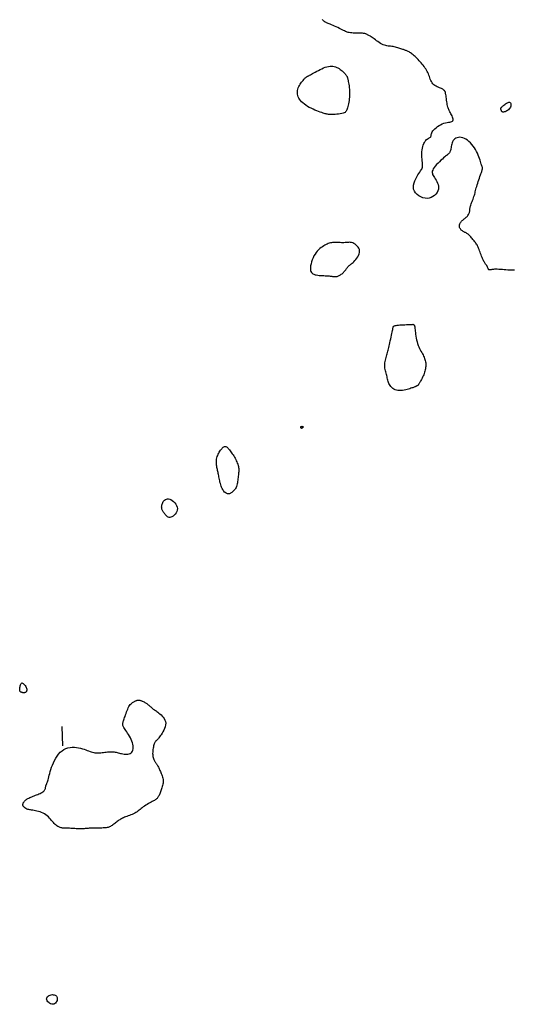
# Model space of a CAD drawing. Header units: millimetres. Extents: x 32690613 to 32693367, y 5343692 to 5344708.
# Tile 932 of 1009: x 32693037 to 32693063, y 5344548 to 5344599. Entities that reach past the tile are written whole.
import ezdxf

# ---------------------------------------------------------------- set-up
doc = ezdxf.new("R2010")
doc.units = ezdxf.units.MM
doc.header["$LTSCALE"] = 20
for name, color, linetype in [('02-DGM_HL_490.50', 52, 'Continuous'), ('02-DGM_HL_491.00', 62, 'Continuous'), ('02-DGM_HL_491.50', 72, 'Continuous')]:
    doc.layers.add(name, color=color, linetype=linetype)

msp = doc.modelspace()

# ---------------------------------------------------------------- linework, layer by layer
at = {"layer": '02-DGM_HL_490.50', "elevation": 490.5, "flags": 128}
msp.add_lwpolyline([(32693062.333, 5344594.223), (32693062.329, 5344594.234), (32693062.326, 5344594.243), (32693062.323, 5344594.251), (32693062.32, 5344594.258), (32693062.317, 5344594.264), (32693062.314, 5344594.27), (32693062.312, 5344594.275), (32693062.31, 5344594.281), (32693062.308, 5344594.287), (32693062.306, 5344594.294), (32693062.304, 5344594.3), (32693062.304, 5344594.308), (32693062.303, 5344594.316), (32693062.304, 5344594.324), (32693062.305, 5344594.332), (32693062.308, 5344594.341), (32693062.311, 5344594.351), (32693062.317, 5344594.361), (32693062.325, 5344594.372), (32693062.336, 5344594.386), (32693062.351, 5344594.402), (32693062.37, 5344594.421), (32693062.395, 5344594.443), (32693062.426, 5344594.469), (32693062.463, 5344594.5), (32693062.505, 5344594.533), (32693062.55, 5344594.566), (32693062.597, 5344594.597), (32693062.643, 5344594.623), (32693062.688, 5344594.642), (32693062.728, 5344594.652), (32693062.763, 5344594.651), (32693062.791, 5344594.637), (32693062.811, 5344594.611), (32693062.825, 5344594.576), (32693062.83, 5344594.535), (32693062.828, 5344594.488), (32693062.818, 5344594.44), (32693062.8, 5344594.391), (32693062.775, 5344594.344), (32693062.742, 5344594.301), (32693062.702, 5344594.263), (32693062.659, 5344594.23), (32693062.613, 5344594.202), (32693062.567, 5344594.178), (32693062.522, 5344594.161), (32693062.48, 5344594.149), (32693062.444, 5344594.142), (32693062.414, 5344594.142), (32693062.391, 5344594.147), (32693062.373, 5344594.155), (32693062.359, 5344594.167), (32693062.349, 5344594.18), (32693062.342, 5344594.195), (32693062.337, 5344594.209)], close=True, dxfattribs=at)
at = {"layer": '02-DGM_HL_491.00', "elevation": 491, "flags": 128}
msp.add_lwpolyline([(32693063.009, 5344585.966), (32693062.927, 5344585.966), (32693062.842, 5344585.966), (32693062.754, 5344585.968), (32693062.663, 5344585.972), (32693062.57, 5344585.978), (32693062.477, 5344585.985), (32693062.384, 5344585.992), (32693062.293, 5344585.999), (32693062.207, 5344586.006), (32693062.125, 5344586.011), (32693062.05, 5344586.013), (32693061.983, 5344586.012), (32693061.925, 5344586.008), (32693061.876, 5344586.002), (32693061.834, 5344585.994), (32693061.799, 5344585.986), (32693061.77, 5344585.979), (32693061.745, 5344585.975), (32693061.724, 5344585.974), (32693061.706, 5344585.978), (32693061.689, 5344585.989), (32693061.674, 5344586.004), (32693061.661, 5344586.023), (32693061.649, 5344586.046), (32693061.638, 5344586.069), (32693061.628, 5344586.094), (32693061.618, 5344586.117), (32693061.609, 5344586.139), (32693061.601, 5344586.158), (32693061.592, 5344586.175), (32693061.584, 5344586.191), (32693061.574, 5344586.207), (32693061.563, 5344586.223), (32693061.551, 5344586.24), (32693061.537, 5344586.26), (32693061.521, 5344586.283), (32693061.503, 5344586.309), (32693061.482, 5344586.34), (32693061.459, 5344586.375), (32693061.435, 5344586.415), (32693061.41, 5344586.459), (32693061.384, 5344586.508), (32693061.358, 5344586.562), (32693061.332, 5344586.621), (32693061.307, 5344586.685), (32693061.281, 5344586.752), (32693061.256, 5344586.823), (32693061.231, 5344586.894), (32693061.206, 5344586.965), (32693061.181, 5344587.034), (32693061.155, 5344587.1), (32693061.13, 5344587.161), (32693061.103, 5344587.217), (32693061.076, 5344587.267), (32693061.049, 5344587.314), (32693061.02, 5344587.357), (32693060.991, 5344587.398), (32693060.961, 5344587.438), (32693060.929, 5344587.477), (32693060.897, 5344587.517), (32693060.864, 5344587.558), (32693060.829, 5344587.6), (32693060.794, 5344587.641), (32693060.759, 5344587.682), (32693060.723, 5344587.721), (32693060.688, 5344587.758), (32693060.652, 5344587.792), (32693060.617, 5344587.822), (32693060.583, 5344587.847), (32693060.549, 5344587.869), (32693060.516, 5344587.888), (32693060.484, 5344587.905), (32693060.451, 5344587.921), (32693060.419, 5344587.937), (32693060.387, 5344587.954), (32693060.355, 5344587.972), (32693060.323, 5344587.993), (32693060.292, 5344588.017), (32693060.262, 5344588.042), (32693060.235, 5344588.07), (32693060.211, 5344588.1), (32693060.191, 5344588.132), (32693060.175, 5344588.166), (32693060.166, 5344588.201), (32693060.162, 5344588.238), (32693060.165, 5344588.276), (32693060.173, 5344588.315), (32693060.186, 5344588.353), (32693060.203, 5344588.391), (32693060.225, 5344588.428), (32693060.25, 5344588.464), (32693060.279, 5344588.498), (32693060.31, 5344588.529), (32693060.344, 5344588.558), (32693060.378, 5344588.587), (32693060.414, 5344588.614), (32693060.449, 5344588.642), (32693060.483, 5344588.67), (32693060.517, 5344588.699), (32693060.548, 5344588.731), (32693060.577, 5344588.764), (32693060.602, 5344588.8), (32693060.626, 5344588.836), (32693060.646, 5344588.873), (32693060.663, 5344588.91), (32693060.677, 5344588.947), (32693060.689, 5344588.982), (32693060.697, 5344589.014), (32693060.702, 5344589.045), (32693060.705, 5344589.074), (32693060.707, 5344589.102), (32693060.709, 5344589.131), (32693060.711, 5344589.162), (32693060.716, 5344589.197), (32693060.724, 5344589.236), (32693060.735, 5344589.28), (32693060.751, 5344589.331), (32693060.771, 5344589.387), (32693060.794, 5344589.447), (32693060.819, 5344589.511), (32693060.845, 5344589.576), (32693060.87, 5344589.643), (32693060.895, 5344589.709), (32693060.917, 5344589.774), (32693060.937, 5344589.836), (32693060.954, 5344589.896), (32693060.97, 5344589.957), (32693060.985, 5344590.018), (32693061, 5344590.081), (32693061.017, 5344590.147), (32693061.035, 5344590.217), (32693061.057, 5344590.293), (32693061.081, 5344590.375), (32693061.109, 5344590.462), (32693061.138, 5344590.551), (32693061.168, 5344590.64), (32693061.198, 5344590.727), (32693061.227, 5344590.81), (32693061.254, 5344590.887), (32693061.278, 5344590.955), (32693061.299, 5344591.014), (32693061.316, 5344591.063), (32693061.33, 5344591.104), (32693061.341, 5344591.138), (32693061.348, 5344591.168), (32693061.353, 5344591.193), (32693061.356, 5344591.215), (32693061.356, 5344591.236), (32693061.354, 5344591.257), (32693061.35, 5344591.279), (32693061.344, 5344591.304), (32693061.336, 5344591.333), (32693061.325, 5344591.366), (32693061.312, 5344591.407), (32693061.296, 5344591.454), (32693061.277, 5344591.511), (32693061.256, 5344591.578), (32693061.232, 5344591.653), (32693061.205, 5344591.736), (32693061.173, 5344591.824), (32693061.137, 5344591.917), (32693061.095, 5344592.012), (32693061.049, 5344592.108), (32693060.996, 5344592.203), (32693060.937, 5344592.296), (32693060.873, 5344592.386), (32693060.804, 5344592.472), (32693060.731, 5344592.551), (32693060.655, 5344592.623), (32693060.577, 5344592.686), (32693060.497, 5344592.739), (32693060.418, 5344592.781), (32693060.338, 5344592.811), (32693060.261, 5344592.829), (32693060.186, 5344592.835), (32693060.114, 5344592.831), (32693060.047, 5344592.816), (32693059.986, 5344592.792), (32693059.931, 5344592.758), (32693059.884, 5344592.716), (32693059.845, 5344592.666), (32693059.814, 5344592.609), (32693059.789, 5344592.549), (32693059.77, 5344592.486), (32693059.754, 5344592.422), (32693059.742, 5344592.36), (32693059.731, 5344592.301), (32693059.721, 5344592.247), (32693059.711, 5344592.2), (32693059.7, 5344592.158), (32693059.688, 5344592.122), (32693059.676, 5344592.091), (32693059.662, 5344592.064), (32693059.648, 5344592.04), (32693059.633, 5344592.019), (32693059.616, 5344592), (32693059.598, 5344591.982), (32693059.578, 5344591.963), (32693059.554, 5344591.943), (32693059.526, 5344591.92), (32693059.492, 5344591.893), (32693059.452, 5344591.86), (32693059.404, 5344591.82), (32693059.348, 5344591.771), (32693059.282, 5344591.713), (32693059.209, 5344591.647), (32693059.133, 5344591.575), (32693059.057, 5344591.499), (32693058.984, 5344591.422), (32693058.916, 5344591.345), (32693058.858, 5344591.27), (32693058.811, 5344591.2), (32693058.78, 5344591.136), (32693058.762, 5344591.077), (32693058.757, 5344591.022), (32693058.763, 5344590.969), (32693058.779, 5344590.917), (32693058.803, 5344590.864), (32693058.834, 5344590.809), (32693058.871, 5344590.75), (32693058.911, 5344590.686), (32693058.953, 5344590.619), (32693058.993, 5344590.547), (32693059.029, 5344590.471), (32693059.058, 5344590.393), (32693059.077, 5344590.312), (32693059.084, 5344590.23), (32693059.075, 5344590.146), (32693059.049, 5344590.062), (32693059.006, 5344589.98), (32693058.948, 5344589.903), (32693058.877, 5344589.833), (32693058.795, 5344589.773), (32693058.702, 5344589.725), (32693058.602, 5344589.693), (32693058.495, 5344589.679), (32693058.384, 5344589.685), (32693058.273, 5344589.709), (32693058.164, 5344589.751), (32693058.061, 5344589.808), (32693057.97, 5344589.878), (32693057.892, 5344589.96), (32693057.833, 5344590.052), (32693057.796, 5344590.152), (32693057.783, 5344590.258), (32693057.792, 5344590.368), (32693057.819, 5344590.479), (32693057.859, 5344590.589), (32693057.908, 5344590.695), (32693057.962, 5344590.796), (32693058.018, 5344590.888), (32693058.07, 5344590.969), (32693058.115, 5344591.038), (32693058.154, 5344591.096), (32693058.186, 5344591.147), (32693058.211, 5344591.193), (32693058.231, 5344591.238), (32693058.245, 5344591.285), (32693058.253, 5344591.335), (32693058.256, 5344591.393), (32693058.254, 5344591.461), (32693058.249, 5344591.537), (32693058.242, 5344591.62), (32693058.234, 5344591.708), (32693058.227, 5344591.801), (32693058.222, 5344591.896), (32693058.221, 5344591.992), (32693058.225, 5344592.087), (32693058.235, 5344592.18), (32693058.25, 5344592.269), (32693058.271, 5344592.354), (32693058.296, 5344592.434), (32693058.325, 5344592.507), (32693058.357, 5344592.573), (32693058.392, 5344592.63), (32693058.428, 5344592.679), (32693058.465, 5344592.717), (32693058.503, 5344592.747), (32693058.54, 5344592.77), (32693058.575, 5344592.789), (32693058.607, 5344592.804), (32693058.635, 5344592.82), (32693058.659, 5344592.836), (32693058.677, 5344592.855), (32693058.689, 5344592.879), (32693058.697, 5344592.908), (32693058.702, 5344592.941), (32693058.709, 5344592.978), (32693058.718, 5344593.019), (32693058.733, 5344593.065), (32693058.757, 5344593.113), (32693058.79, 5344593.165), (32693058.836, 5344593.22), (32693058.893, 5344593.277), (32693058.959, 5344593.333), (32693059.032, 5344593.388), (32693059.111, 5344593.44), (32693059.193, 5344593.487), (32693059.277, 5344593.527), (32693059.361, 5344593.56), (32693059.443, 5344593.584), (32693059.522, 5344593.601), (32693059.595, 5344593.614), (32693059.662, 5344593.624), (32693059.721, 5344593.635), (32693059.769, 5344593.649), (32693059.807, 5344593.668), (32693059.831, 5344593.695), (32693059.842, 5344593.732), (32693059.84, 5344593.777), (32693059.829, 5344593.828), (32693059.809, 5344593.884), (32693059.784, 5344593.941), (32693059.755, 5344593.999), (32693059.725, 5344594.054), (32693059.697, 5344594.105), (32693059.67, 5344594.15), (32693059.647, 5344594.191), (32693059.626, 5344594.23), (32693059.608, 5344594.268), (32693059.591, 5344594.309), (32693059.576, 5344594.353), (32693059.562, 5344594.402), (32693059.549, 5344594.46), (32693059.536, 5344594.526), (32693059.524, 5344594.6), (32693059.512, 5344594.678), (32693059.501, 5344594.758), (32693059.49, 5344594.837), (32693059.48, 5344594.912), (32693059.47, 5344594.982), (32693059.461, 5344595.042), (32693059.452, 5344595.092), (32693059.443, 5344595.131), (32693059.435, 5344595.162), (32693059.426, 5344595.186), (32693059.418, 5344595.205), (32693059.409, 5344595.219), (32693059.401, 5344595.231), (32693059.392, 5344595.242), (32693059.383, 5344595.254), (32693059.373, 5344595.266), (32693059.36, 5344595.278), (32693059.344, 5344595.292), (32693059.324, 5344595.306), (32693059.299, 5344595.322), (32693059.267, 5344595.339), (32693059.228, 5344595.357), (32693059.182, 5344595.376), (32693059.129, 5344595.398), (32693059.071, 5344595.422), (32693059.012, 5344595.449), (32693058.952, 5344595.48), (32693058.894, 5344595.516), (32693058.839, 5344595.557), (32693058.791, 5344595.603), (32693058.749, 5344595.655), (32693058.714, 5344595.713), (32693058.683, 5344595.775), (32693058.657, 5344595.84), (32693058.632, 5344595.908), (32693058.608, 5344595.977), (32693058.584, 5344596.046), (32693058.558, 5344596.114), (32693058.528, 5344596.181), (32693058.496, 5344596.246), (32693058.461, 5344596.311), (32693058.422, 5344596.374), (32693058.381, 5344596.436), (32693058.338, 5344596.497), (32693058.292, 5344596.558), (32693058.243, 5344596.619), (32693058.193, 5344596.679), (32693058.141, 5344596.739), (32693058.088, 5344596.798), (32693058.034, 5344596.855), (32693057.98, 5344596.91), (32693057.927, 5344596.963), (32693057.874, 5344597.012), (32693057.823, 5344597.057), (32693057.774, 5344597.099), (32693057.727, 5344597.136), (32693057.682, 5344597.17), (32693057.639, 5344597.2), (32693057.597, 5344597.227), (32693057.558, 5344597.251), (32693057.52, 5344597.272), (32693057.483, 5344597.29), (32693057.449, 5344597.306), (32693057.415, 5344597.32), (32693057.381, 5344597.333), (32693057.347, 5344597.345), (32693057.312, 5344597.356), (32693057.274, 5344597.368), (32693057.233, 5344597.381), (32693057.189, 5344597.396), (32693057.141, 5344597.412), (32693057.089, 5344597.429), (32693057.034, 5344597.447), (32693056.976, 5344597.466), (32693056.916, 5344597.483), (32693056.855, 5344597.5), (32693056.792, 5344597.514), (32693056.729, 5344597.526), (32693056.667, 5344597.535), (32693056.604, 5344597.542), (32693056.54, 5344597.549), (32693056.477, 5344597.557), (32693056.413, 5344597.567), (32693056.348, 5344597.58), (32693056.283, 5344597.599), (32693056.216, 5344597.624), (32693056.148, 5344597.656), (32693056.08, 5344597.694), (32693056.012, 5344597.737), (32693055.946, 5344597.783), (32693055.88, 5344597.831), (32693055.817, 5344597.877), (32693055.757, 5344597.922), (32693055.701, 5344597.964), (32693055.649, 5344598.001), (32693055.602, 5344598.033), (32693055.558, 5344598.06), (32693055.517, 5344598.085), (32693055.48, 5344598.106), (32693055.446, 5344598.124), (32693055.414, 5344598.14), (32693055.385, 5344598.154), (32693055.357, 5344598.167), (32693055.33, 5344598.179), (32693055.302, 5344598.189), (32693055.272, 5344598.198), (32693055.238, 5344598.206), (32693055.199, 5344598.212), (32693055.154, 5344598.217), (32693055.1, 5344598.22), (32693055.038, 5344598.222), (32693054.969, 5344598.223), (32693054.894, 5344598.223), (32693054.817, 5344598.223), (32693054.739, 5344598.225), (32693054.663, 5344598.227), (32693054.59, 5344598.231), (32693054.524, 5344598.238), (32693054.464, 5344598.247), (32693054.411, 5344598.259), (32693054.362, 5344598.274), (32693054.315, 5344598.293), (32693054.267, 5344598.314), (32693054.216, 5344598.339), (32693054.161, 5344598.367), (32693054.099, 5344598.398), (32693054.029, 5344598.432), (32693053.952, 5344598.468), (32693053.871, 5344598.506), (32693053.788, 5344598.544), (32693053.705, 5344598.582), (32693053.625, 5344598.618), (32693053.55, 5344598.651), (32693053.482, 5344598.68), (32693053.423, 5344598.705), (32693053.372, 5344598.726), (32693053.33, 5344598.744), (32693053.293, 5344598.759), (32693053.262, 5344598.772), (32693053.236, 5344598.784), (32693053.214, 5344598.795), (32693053.193, 5344598.807), (32693053.175, 5344598.819), (32693053.157, 5344598.833), (32693053.14, 5344598.849), (32693053.122, 5344598.869), (32693053.104, 5344598.893), (32693053.083, 5344598.921)], dxfattribs=at)
for points in [[(32693051.851, 5344594.868), (32693051.819, 5344594.934), (32693051.797, 5344595), (32693051.784, 5344595.067), (32693051.779, 5344595.133), (32693051.781, 5344595.199), (32693051.791, 5344595.264), (32693051.807, 5344595.329), (32693051.829, 5344595.393), (32693051.857, 5344595.456), (32693051.889, 5344595.517), (32693051.924, 5344595.577), (32693051.961, 5344595.633), (32693051.999, 5344595.686), (32693052.037, 5344595.735), (32693052.074, 5344595.779), (32693052.108, 5344595.818), (32693052.138, 5344595.852), (32693052.165, 5344595.88), (32693052.19, 5344595.904), (32693052.212, 5344595.925), (32693052.233, 5344595.942), (32693052.253, 5344595.956), (32693052.272, 5344595.969), (32693052.29, 5344595.98), (32693052.31, 5344595.991), (32693052.331, 5344596.003), (32693052.354, 5344596.015), (32693052.382, 5344596.03), (32693052.415, 5344596.048), (32693052.455, 5344596.069), (32693052.502, 5344596.095), (32693052.559, 5344596.127), (32693052.625, 5344596.164), (32693052.699, 5344596.206), (32693052.78, 5344596.251), (32693052.866, 5344596.297), (32693052.955, 5344596.343), (32693053.046, 5344596.385), (32693053.137, 5344596.424), (32693053.225, 5344596.456), (32693053.31, 5344596.481), (32693053.391, 5344596.498), (32693053.469, 5344596.508), (32693053.544, 5344596.51), (32693053.616, 5344596.506), (32693053.685, 5344596.495), (32693053.752, 5344596.477), (32693053.817, 5344596.453), (32693053.879, 5344596.423), (32693053.939, 5344596.389), (32693053.996, 5344596.35), (32693054.05, 5344596.31), (32693054.1, 5344596.269), (32693054.145, 5344596.228), (32693054.185, 5344596.188), (32693054.22, 5344596.152), (32693054.249, 5344596.119), (32693054.273, 5344596.091), (32693054.293, 5344596.065), (32693054.309, 5344596.043), (32693054.322, 5344596.023), (32693054.332, 5344596.004), (32693054.341, 5344595.987), (32693054.349, 5344595.972), (32693054.356, 5344595.956), (32693054.363, 5344595.939), (32693054.371, 5344595.92), (32693054.379, 5344595.896), (32693054.387, 5344595.867), (32693054.396, 5344595.83), (32693054.405, 5344595.784), (32693054.416, 5344595.728), (32693054.427, 5344595.66), (32693054.439, 5344595.582), (32693054.451, 5344595.496), (32693054.461, 5344595.403), (32693054.47, 5344595.306), (32693054.476, 5344595.206), (32693054.479, 5344595.106), (32693054.478, 5344595.008), (32693054.473, 5344594.912), (32693054.463, 5344594.82), (32693054.451, 5344594.732), (32693054.437, 5344594.649), (32693054.421, 5344594.57), (32693054.404, 5344594.497), (32693054.387, 5344594.429), (32693054.371, 5344594.368), (32693054.357, 5344594.313), (32693054.342, 5344594.263), (32693054.325, 5344594.22), (32693054.305, 5344594.182), (32693054.278, 5344594.149), (32693054.244, 5344594.121), (32693054.2, 5344594.097), (32693054.144, 5344594.077), (32693054.076, 5344594.06), (32693053.998, 5344594.046), (32693053.913, 5344594.036), (32693053.824, 5344594.028), (32693053.735, 5344594.022), (32693053.649, 5344594.018), (32693053.568, 5344594.017), (32693053.497, 5344594.016), (32693053.437, 5344594.018), (32693053.387, 5344594.02), (32693053.343, 5344594.025), (32693053.302, 5344594.032), (32693053.261, 5344594.041), (32693053.218, 5344594.054), (32693053.169, 5344594.07), (32693053.111, 5344594.09), (32693053.042, 5344594.113), (32693052.963, 5344594.141), (32693052.876, 5344594.172), (32693052.784, 5344594.207), (32693052.688, 5344594.246), (32693052.59, 5344594.289), (32693052.493, 5344594.335), (32693052.397, 5344594.384), (32693052.307, 5344594.437), (32693052.221, 5344594.492), (32693052.141, 5344594.551), (32693052.067, 5344594.611), (32693052.001, 5344594.673), (32693051.942, 5344594.737), (32693051.892, 5344594.802)], [(32693054.709, 5344586.404), (32693054.758, 5344586.457), (32693054.808, 5344586.518), (32693054.857, 5344586.585), (32693054.903, 5344586.656), (32693054.942, 5344586.731), (32693054.972, 5344586.807), (32693054.991, 5344586.883), (32693054.996, 5344586.957), (32693054.986, 5344587.028), (32693054.961, 5344587.095), (32693054.924, 5344587.157), (32693054.878, 5344587.214), (32693054.825, 5344587.265), (32693054.767, 5344587.308), (32693054.707, 5344587.344), (32693054.647, 5344587.371), (32693054.588, 5344587.39), (32693054.532, 5344587.4), (32693054.477, 5344587.405), (32693054.421, 5344587.404), (32693054.366, 5344587.401), (32693054.309, 5344587.396), (32693054.251, 5344587.391), (32693054.19, 5344587.387), (32693054.126, 5344587.386), (32693054.06, 5344587.387), (32693053.992, 5344587.39), (32693053.923, 5344587.393), (32693053.855, 5344587.396), (32693053.787, 5344587.398), (32693053.721, 5344587.399), (32693053.658, 5344587.397), (32693053.598, 5344587.392), (32693053.541, 5344587.384), (32693053.485, 5344587.373), (32693053.43, 5344587.357), (32693053.375, 5344587.338), (32693053.32, 5344587.315), (32693053.263, 5344587.288), (32693053.203, 5344587.256), (32693053.14, 5344587.22), (32693053.075, 5344587.179), (32693053.009, 5344587.133), (32693052.942, 5344587.08), (32693052.876, 5344587.02), (32693052.812, 5344586.952), (32693052.75, 5344586.877), (32693052.692, 5344586.792), (32693052.639, 5344586.699), (32693052.591, 5344586.599), (32693052.549, 5344586.496), (32693052.514, 5344586.391), (32693052.486, 5344586.288), (32693052.466, 5344586.189), (32693052.455, 5344586.098), (32693052.453, 5344586.017), (32693052.461, 5344585.947), (32693052.478, 5344585.89), (32693052.505, 5344585.842), (32693052.54, 5344585.804), (32693052.583, 5344585.774), (32693052.634, 5344585.75), (32693052.693, 5344585.732), (32693052.759, 5344585.717), (32693052.83, 5344585.707), (32693052.907, 5344585.698), (32693052.986, 5344585.692), (32693053.067, 5344585.687), (32693053.147, 5344585.683), (32693053.224, 5344585.68), (32693053.297, 5344585.676), (32693053.363, 5344585.673), (32693053.422, 5344585.668), (32693053.474, 5344585.662), (32693053.52, 5344585.657), (32693053.561, 5344585.651), (32693053.598, 5344585.646), (32693053.633, 5344585.641), (32693053.666, 5344585.637), (32693053.699, 5344585.635), (32693053.732, 5344585.634), (32693053.766, 5344585.636), (32693053.801, 5344585.639), (32693053.835, 5344585.645), (32693053.871, 5344585.654), (32693053.907, 5344585.666), (32693053.943, 5344585.682), (32693053.979, 5344585.701), (32693054.016, 5344585.724), (32693054.053, 5344585.751), (32693054.089, 5344585.78), (32693054.125, 5344585.812), (32693054.159, 5344585.845), (32693054.192, 5344585.879), (32693054.223, 5344585.914), (32693054.252, 5344585.949), (32693054.279, 5344585.983), (32693054.303, 5344586.016), (32693054.326, 5344586.049), (32693054.348, 5344586.08), (32693054.37, 5344586.109), (32693054.391, 5344586.136), (32693054.414, 5344586.161), (32693054.437, 5344586.185), (32693054.462, 5344586.205), (32693054.489, 5344586.225), (32693054.518, 5344586.245), (32693054.55, 5344586.267), (32693054.585, 5344586.292), (32693054.623, 5344586.323), (32693054.664, 5344586.359)], [(32693057.996, 5344582.165), (32693058.027, 5344582.077), (32693058.061, 5344581.995), (32693058.097, 5344581.918), (32693058.135, 5344581.845), (32693058.173, 5344581.776), (32693058.211, 5344581.71), (32693058.247, 5344581.647), (32693058.281, 5344581.585), (32693058.311, 5344581.524), (32693058.338, 5344581.464), (32693058.361, 5344581.405), (32693058.38, 5344581.346), (32693058.397, 5344581.287), (32693058.409, 5344581.229), (32693058.418, 5344581.17), (32693058.423, 5344581.111), (32693058.425, 5344581.052), (32693058.423, 5344580.992), (32693058.417, 5344580.932), (32693058.408, 5344580.871), (32693058.396, 5344580.81), (32693058.38, 5344580.748), (32693058.361, 5344580.686), (32693058.339, 5344580.623), (32693058.315, 5344580.559), (32693058.288, 5344580.496), (32693058.259, 5344580.433), (32693058.23, 5344580.373), (32693058.201, 5344580.316), (32693058.173, 5344580.263), (32693058.146, 5344580.214), (32693058.123, 5344580.171), (32693058.102, 5344580.135), (32693058.084, 5344580.105), (32693058.068, 5344580.079), (32693058.055, 5344580.059), (32693058.043, 5344580.042), (32693058.032, 5344580.028), (32693058.021, 5344580.017), (32693058.01, 5344580.008), (32693058, 5344579.999), (32693057.988, 5344579.991), (32693057.976, 5344579.984), (32693057.962, 5344579.977), (32693057.948, 5344579.97), (32693057.932, 5344579.963), (32693057.914, 5344579.955), (32693057.895, 5344579.946), (32693057.873, 5344579.937), (32693057.849, 5344579.926), (32693057.821, 5344579.915), (32693057.789, 5344579.902), (32693057.752, 5344579.887), (32693057.708, 5344579.872), (32693057.658, 5344579.855), (32693057.6, 5344579.836), (32693057.535, 5344579.815), (32693057.462, 5344579.795), (32693057.385, 5344579.776), (32693057.304, 5344579.759), (32693057.221, 5344579.746), (32693057.138, 5344579.738), (32693057.057, 5344579.737), (32693056.979, 5344579.744), (32693056.906, 5344579.76), (32693056.837, 5344579.784), (32693056.774, 5344579.816), (32693056.716, 5344579.854), (32693056.664, 5344579.897), (32693056.617, 5344579.945), (32693056.577, 5344579.996), (32693056.542, 5344580.049), (32693056.514, 5344580.103), (32693056.491, 5344580.159), (32693056.472, 5344580.215), (32693056.456, 5344580.272), (32693056.443, 5344580.331), (32693056.43, 5344580.39), (32693056.417, 5344580.451), (32693056.403, 5344580.512), (32693056.388, 5344580.575), (32693056.371, 5344580.638), (32693056.353, 5344580.703), (32693056.337, 5344580.768), (32693056.322, 5344580.834), (32693056.31, 5344580.901), (32693056.302, 5344580.969), (32693056.299, 5344581.037), (32693056.302, 5344581.107), (32693056.309, 5344581.177), (32693056.321, 5344581.247), (32693056.336, 5344581.316), (32693056.353, 5344581.385), (32693056.372, 5344581.453), (32693056.391, 5344581.519), (32693056.41, 5344581.583), (32693056.428, 5344581.646), (32693056.445, 5344581.707), (32693056.462, 5344581.769), (32693056.478, 5344581.832), (32693056.495, 5344581.898), (32693056.512, 5344581.968), (32693056.529, 5344582.044), (32693056.548, 5344582.126), (32693056.568, 5344582.215), (32693056.589, 5344582.31), (32693056.609, 5344582.407), (32693056.63, 5344582.504), (32693056.65, 5344582.598), (32693056.668, 5344582.687), (32693056.685, 5344582.767), (32693056.699, 5344582.837), (32693056.711, 5344582.893), (32693056.72, 5344582.938), (32693056.726, 5344582.972), (32693056.732, 5344582.998), (32693056.736, 5344583.017), (32693056.74, 5344583.031), (32693056.743, 5344583.042), (32693056.746, 5344583.051), (32693056.751, 5344583.06), (32693056.758, 5344583.069), (32693056.768, 5344583.077), (32693056.785, 5344583.086), (32693056.808, 5344583.094), (32693056.84, 5344583.102), (32693056.883, 5344583.11), (32693056.938, 5344583.117), (32693057.005, 5344583.124), (32693057.083, 5344583.13), (32693057.168, 5344583.135), (32693057.256, 5344583.14), (32693057.345, 5344583.145), (32693057.43, 5344583.149), (32693057.508, 5344583.153), (32693057.577, 5344583.156), (32693057.633, 5344583.159), (32693057.677, 5344583.161), (32693057.711, 5344583.163), (32693057.737, 5344583.164), (32693057.756, 5344583.165), (32693057.769, 5344583.164), (32693057.779, 5344583.162), (32693057.788, 5344583.158), (32693057.795, 5344583.153), (32693057.803, 5344583.147), (32693057.809, 5344583.14), (32693057.816, 5344583.132), (32693057.822, 5344583.123), (32693057.828, 5344583.114), (32693057.833, 5344583.105), (32693057.837, 5344583.096), (32693057.841, 5344583.087), (32693057.845, 5344583.077), (32693057.848, 5344583.063), (32693057.852, 5344583.044), (32693057.856, 5344583.019), (32693057.86, 5344582.985), (32693057.865, 5344582.941), (32693057.872, 5344582.886), (32693057.879, 5344582.817), (32693057.888, 5344582.737), (32693057.899, 5344582.649), (32693057.912, 5344582.554), (32693057.928, 5344582.456), (32693057.947, 5344582.357), (32693057.97, 5344582.259)], [(32693052.044, 5344577.817), (32693052.038, 5344577.811), (32693052.031, 5344577.805), (32693052.025, 5344577.8), (32693052.019, 5344577.795), (32693052.014, 5344577.791), (32693052.008, 5344577.788), (32693052.003, 5344577.786), (32693051.997, 5344577.785), (32693051.992, 5344577.786), (32693051.986, 5344577.788), (32693051.981, 5344577.791), (32693051.976, 5344577.795), (32693051.971, 5344577.8), (32693051.967, 5344577.805), (32693051.963, 5344577.811), (32693051.959, 5344577.816), (32693051.956, 5344577.822), (32693051.954, 5344577.827), (32693051.952, 5344577.833), (32693051.951, 5344577.838), (32693051.95, 5344577.843), (32693051.95, 5344577.849), (32693051.951, 5344577.854), (32693051.953, 5344577.859), (32693051.956, 5344577.865), (32693051.96, 5344577.87), (32693051.965, 5344577.875), (32693051.97, 5344577.88), (32693051.977, 5344577.884), (32693051.985, 5344577.887), (32693051.993, 5344577.889), (32693052.003, 5344577.89), (32693052.013, 5344577.89), (32693052.024, 5344577.888), (32693052.035, 5344577.886), (32693052.046, 5344577.882), (32693052.056, 5344577.878), (32693052.064, 5344577.874), (32693052.071, 5344577.869), (32693052.075, 5344577.863), (32693052.077, 5344577.858), (32693052.076, 5344577.852), (32693052.074, 5344577.847), (32693052.069, 5344577.841), (32693052.064, 5344577.835), (32693052.058, 5344577.829), (32693052.051, 5344577.823)], [(32693047.6, 5344576.199), (32693047.614, 5344576.262), (32693047.633, 5344576.324), (32693047.656, 5344576.385), (32693047.682, 5344576.444), (32693047.711, 5344576.5), (32693047.741, 5344576.554), (32693047.772, 5344576.605), (32693047.803, 5344576.653), (32693047.833, 5344576.696), (32693047.863, 5344576.734), (32693047.891, 5344576.768), (32693047.919, 5344576.797), (32693047.947, 5344576.82), (32693047.975, 5344576.838), (32693048.002, 5344576.849), (32693048.03, 5344576.853), (32693048.058, 5344576.851), (32693048.086, 5344576.842), (32693048.115, 5344576.827), (32693048.144, 5344576.806), (32693048.175, 5344576.779), (32693048.206, 5344576.748), (32693048.238, 5344576.712), (32693048.272, 5344576.671), (32693048.306, 5344576.626), (32693048.342, 5344576.578), (32693048.378, 5344576.526), (32693048.414, 5344576.472), (32693048.451, 5344576.416), (32693048.486, 5344576.357), (32693048.521, 5344576.297), (32693048.555, 5344576.237), (32693048.588, 5344576.175), (32693048.618, 5344576.113), (32693048.646, 5344576.052), (32693048.672, 5344575.99), (32693048.694, 5344575.93), (32693048.713, 5344575.87), (32693048.729, 5344575.812), (32693048.74, 5344575.756), (32693048.747, 5344575.701), (32693048.749, 5344575.648), (32693048.749, 5344575.595), (32693048.746, 5344575.542), (32693048.741, 5344575.488), (32693048.734, 5344575.433), (32693048.726, 5344575.375), (32693048.719, 5344575.314), (32693048.712, 5344575.249), (32693048.704, 5344575.182), (32693048.696, 5344575.113), (32693048.687, 5344575.044), (32693048.677, 5344574.975), (32693048.664, 5344574.909), (32693048.649, 5344574.845), (32693048.631, 5344574.786), (32693048.609, 5344574.732), (32693048.584, 5344574.683), (32693048.557, 5344574.638), (32693048.527, 5344574.599), (32693048.496, 5344574.563), (32693048.463, 5344574.53), (32693048.43, 5344574.501), (32693048.396, 5344574.476), (32693048.362, 5344574.453), (32693048.328, 5344574.433), (32693048.295, 5344574.417), (32693048.261, 5344574.405), (32693048.227, 5344574.399), (32693048.192, 5344574.398), (32693048.158, 5344574.403), (32693048.123, 5344574.415), (32693048.087, 5344574.434), (32693048.051, 5344574.46), (32693048.016, 5344574.493), (32693047.981, 5344574.531), (32693047.948, 5344574.576), (32693047.916, 5344574.625), (32693047.887, 5344574.68), (32693047.859, 5344574.739), (32693047.835, 5344574.802), (32693047.813, 5344574.869), (32693047.794, 5344574.937), (32693047.776, 5344575.006), (32693047.76, 5344575.076), (32693047.746, 5344575.144), (32693047.733, 5344575.211), (32693047.72, 5344575.275), (32693047.708, 5344575.335), (32693047.697, 5344575.392), (32693047.686, 5344575.447), (32693047.675, 5344575.5), (32693047.664, 5344575.553), (32693047.653, 5344575.605), (32693047.642, 5344575.658), (32693047.631, 5344575.712), (32693047.62, 5344575.769), (32693047.61, 5344575.827), (32693047.6, 5344575.887), (32693047.593, 5344575.948), (32693047.589, 5344576.01), (32693047.588, 5344576.073), (32693047.591, 5344576.136)]]:
    msp.add_lwpolyline(points, close=True, dxfattribs=at)
at = {"layer": '02-DGM_HL_491.50', "elevation": 491.5, "flags": 128}
for points in [[(32693044.815, 5344573.953), (32693044.842, 5344573.998), (32693044.874, 5344574.04), (32693044.912, 5344574.078), (32693044.955, 5344574.109), (32693045.002, 5344574.132), (32693045.055, 5344574.145), (32693045.112, 5344574.146), (32693045.174, 5344574.132), (32693045.24, 5344574.102), (32693045.307, 5344574.059), (32693045.372, 5344574.004), (32693045.433, 5344573.94), (32693045.486, 5344573.869), (32693045.529, 5344573.792), (32693045.558, 5344573.713), (32693045.57, 5344573.633), (32693045.564, 5344573.555), (32693045.542, 5344573.48), (32693045.506, 5344573.41), (32693045.46, 5344573.346), (32693045.407, 5344573.29), (32693045.35, 5344573.244), (32693045.292, 5344573.208), (32693045.237, 5344573.185), (32693045.187, 5344573.175), (32693045.142, 5344573.178), (32693045.102, 5344573.191), (32693045.065, 5344573.211), (32693045.032, 5344573.238), (32693045.001, 5344573.27), (32693044.972, 5344573.304), (32693044.944, 5344573.338), (32693044.917, 5344573.371), (32693044.891, 5344573.403), (32693044.866, 5344573.434), (32693044.843, 5344573.466), (32693044.822, 5344573.498), (32693044.804, 5344573.531), (32693044.788, 5344573.565), (32693044.775, 5344573.602), (32693044.765, 5344573.641), (32693044.759, 5344573.682), (32693044.757, 5344573.725), (32693044.759, 5344573.769), (32693044.766, 5344573.815), (32693044.777, 5344573.861), (32693044.793, 5344573.907)], [(32693037.766, 5344564.345), (32693037.777, 5344564.304), (32693037.78, 5344564.267), (32693037.779, 5344564.234), (32693037.771, 5344564.206), (32693037.76, 5344564.182), (32693037.745, 5344564.161), (32693037.727, 5344564.144), (32693037.708, 5344564.131), (32693037.687, 5344564.122), (32693037.665, 5344564.115), (32693037.643, 5344564.112), (32693037.62, 5344564.111), (32693037.598, 5344564.112), (32693037.576, 5344564.115), (32693037.555, 5344564.119), (32693037.536, 5344564.124), (32693037.517, 5344564.13), (32693037.501, 5344564.137), (32693037.485, 5344564.144), (32693037.472, 5344564.151), (32693037.459, 5344564.159), (32693037.449, 5344564.168), (32693037.439, 5344564.177), (32693037.431, 5344564.187), (32693037.424, 5344564.198), (32693037.419, 5344564.21), (32693037.415, 5344564.223), (32693037.413, 5344564.24), (32693037.412, 5344564.26), (32693037.413, 5344564.284), (32693037.415, 5344564.313), (32693037.419, 5344564.348), (32693037.425, 5344564.388), (32693037.433, 5344564.432), (32693037.442, 5344564.477), (32693037.455, 5344564.52), (32693037.47, 5344564.559), (32693037.489, 5344564.59), (32693037.511, 5344564.611), (32693037.537, 5344564.619), (32693037.566, 5344564.613), (32693037.598, 5344564.594), (32693037.632, 5344564.564), (32693037.665, 5344564.526), (32693037.696, 5344564.483), (32693037.725, 5344564.437), (32693037.748, 5344564.39)], [(32693040.56, 5344561.245), (32693040.655, 5344561.22), (32693040.745, 5344561.192), (32693040.828, 5344561.164), (32693040.906, 5344561.135), (32693040.981, 5344561.107), (32693041.051, 5344561.081), (32693041.118, 5344561.058), (32693041.182, 5344561.038), (32693041.244, 5344561.023), (32693041.305, 5344561.013), (32693041.365, 5344561.006), (32693041.425, 5344561.003), (32693041.486, 5344561.003), (32693041.547, 5344561.006), (32693041.61, 5344561.011), (32693041.676, 5344561.018), (32693041.744, 5344561.026), (32693041.815, 5344561.034), (32693041.887, 5344561.043), (32693041.959, 5344561.051), (32693042.03, 5344561.057), (32693042.101, 5344561.062), (32693042.168, 5344561.064), (32693042.233, 5344561.062), (32693042.294, 5344561.057), (32693042.351, 5344561.048), (32693042.407, 5344561.037), (32693042.461, 5344561.024), (32693042.516, 5344561.009), (32693042.571, 5344560.994), (32693042.628, 5344560.98), (32693042.688, 5344560.966), (32693042.752, 5344560.953), (32693042.817, 5344560.944), (32693042.884, 5344560.938), (32693042.95, 5344560.937), (32693043.014, 5344560.942), (32693043.074, 5344560.954), (32693043.128, 5344560.974), (32693043.176, 5344561.004), (32693043.216, 5344561.044), (32693043.248, 5344561.094), (32693043.271, 5344561.152), (32693043.285, 5344561.218), (32693043.291, 5344561.289), (32693043.288, 5344561.365), (32693043.275, 5344561.446), (32693043.254, 5344561.529), (32693043.223, 5344561.614), (32693043.185, 5344561.7), (32693043.142, 5344561.785), (32693043.095, 5344561.868), (32693043.046, 5344561.949), (32693042.997, 5344562.025), (32693042.949, 5344562.096), (32693042.906, 5344562.16), (32693042.868, 5344562.218), (32693042.835, 5344562.268), (32693042.808, 5344562.313), (32693042.785, 5344562.354), (32693042.768, 5344562.39), (32693042.755, 5344562.424), (32693042.748, 5344562.456), (32693042.744, 5344562.488), (32693042.745, 5344562.519), (32693042.75, 5344562.552), (32693042.758, 5344562.586), (32693042.77, 5344562.624), (32693042.785, 5344562.666), (32693042.802, 5344562.713), (32693042.821, 5344562.765), (32693042.842, 5344562.825), (32693042.865, 5344562.892), (32693042.889, 5344562.965), (32693042.914, 5344563.041), (32693042.941, 5344563.119), (32693042.97, 5344563.196), (32693043, 5344563.271), (32693043.032, 5344563.341), (32693043.065, 5344563.404), (32693043.1, 5344563.458), (32693043.136, 5344563.504), (32693043.173, 5344563.543), (32693043.21, 5344563.576), (32693043.246, 5344563.603), (32693043.281, 5344563.626), (32693043.315, 5344563.645), (32693043.347, 5344563.662), (32693043.376, 5344563.676), (32693043.404, 5344563.69), (32693043.429, 5344563.701), (32693043.453, 5344563.71), (32693043.476, 5344563.718), (32693043.498, 5344563.724), (32693043.519, 5344563.728), (32693043.54, 5344563.731), (32693043.562, 5344563.731), (32693043.584, 5344563.73), (32693043.607, 5344563.727), (32693043.631, 5344563.722), (32693043.656, 5344563.715), (32693043.683, 5344563.706), (32693043.711, 5344563.696), (32693043.742, 5344563.684), (32693043.775, 5344563.67), (32693043.809, 5344563.654), (32693043.846, 5344563.636), (32693043.883, 5344563.617), (32693043.92, 5344563.596), (32693043.958, 5344563.573), (32693043.995, 5344563.549), (32693044.031, 5344563.523), (32693044.066, 5344563.495), (32693044.1, 5344563.467), (32693044.132, 5344563.437), (32693044.164, 5344563.408), (32693044.196, 5344563.379), (32693044.228, 5344563.35), (32693044.259, 5344563.322), (32693044.291, 5344563.295), (32693044.324, 5344563.271), (32693044.358, 5344563.247), (32693044.393, 5344563.223), (32693044.431, 5344563.197), (32693044.472, 5344563.17), (32693044.516, 5344563.139), (32693044.563, 5344563.104), (32693044.615, 5344563.063), (32693044.672, 5344563.017), (32693044.731, 5344562.964), (32693044.788, 5344562.906), (32693044.843, 5344562.842), (32693044.89, 5344562.773), (32693044.929, 5344562.699), (32693044.956, 5344562.62), (32693044.967, 5344562.536), (32693044.962, 5344562.449), (32693044.943, 5344562.359), (32693044.912, 5344562.269), (32693044.872, 5344562.181), (32693044.827, 5344562.096), (32693044.779, 5344562.016), (32693044.732, 5344561.944), (32693044.689, 5344561.882), (32693044.651, 5344561.83), (32693044.62, 5344561.788), (32693044.594, 5344561.755), (32693044.571, 5344561.728), (32693044.552, 5344561.707), (32693044.535, 5344561.691), (32693044.52, 5344561.676), (32693044.505, 5344561.663), (32693044.489, 5344561.65), (32693044.474, 5344561.635), (32693044.458, 5344561.618), (32693044.441, 5344561.598), (32693044.425, 5344561.574), (32693044.409, 5344561.545), (32693044.392, 5344561.511), (32693044.376, 5344561.469), (32693044.36, 5344561.42), (32693044.344, 5344561.365), (32693044.33, 5344561.306), (32693044.317, 5344561.242), (32693044.306, 5344561.177), (32693044.298, 5344561.11), (32693044.293, 5344561.044), (32693044.291, 5344560.98), (32693044.293, 5344560.919), (32693044.299, 5344560.862), (32693044.307, 5344560.808), (32693044.319, 5344560.757), (32693044.332, 5344560.711), (32693044.347, 5344560.668), (32693044.364, 5344560.628), (32693044.381, 5344560.593), (32693044.399, 5344560.562), (32693044.416, 5344560.533), (32693044.434, 5344560.507), (32693044.453, 5344560.482), (32693044.471, 5344560.458), (32693044.49, 5344560.433), (32693044.509, 5344560.406), (32693044.528, 5344560.377), (32693044.547, 5344560.345), (32693044.566, 5344560.31), (32693044.586, 5344560.271), (32693044.606, 5344560.23), (32693044.627, 5344560.186), (32693044.648, 5344560.139), (32693044.67, 5344560.09), (32693044.693, 5344560.038), (32693044.717, 5344559.984), (32693044.741, 5344559.929), (32693044.764, 5344559.871), (32693044.786, 5344559.812), (32693044.804, 5344559.752), (32693044.82, 5344559.691), (32693044.83, 5344559.629), (32693044.836, 5344559.567), (32693044.835, 5344559.505), (32693044.829, 5344559.442), (32693044.819, 5344559.38), (32693044.805, 5344559.319), (32693044.788, 5344559.258), (32693044.77, 5344559.199), (32693044.75, 5344559.142), (32693044.731, 5344559.086), (32693044.712, 5344559.033), (32693044.693, 5344558.982), (32693044.675, 5344558.934), (32693044.657, 5344558.889), (32693044.64, 5344558.846), (32693044.622, 5344558.806), (32693044.603, 5344558.769), (32693044.584, 5344558.735), (32693044.564, 5344558.705), (32693044.542, 5344558.677), (32693044.517, 5344558.651), (32693044.49, 5344558.625), (32693044.458, 5344558.6), (32693044.421, 5344558.575), (32693044.379, 5344558.548), (32693044.33, 5344558.519), (32693044.274, 5344558.488), (32693044.213, 5344558.453), (32693044.147, 5344558.417), (32693044.078, 5344558.379), (32693044.009, 5344558.339), (32693043.939, 5344558.297), (32693043.872, 5344558.255), (32693043.808, 5344558.212), (32693043.749, 5344558.168), (32693043.693, 5344558.125), (32693043.64, 5344558.082), (32693043.588, 5344558.04), (32693043.537, 5344557.999), (32693043.484, 5344557.959), (32693043.428, 5344557.922), (32693043.369, 5344557.887), (32693043.306, 5344557.854), (32693043.239, 5344557.824), (32693043.169, 5344557.796), (32693043.099, 5344557.77), (32693043.029, 5344557.744), (32693042.96, 5344557.72), (32693042.894, 5344557.696), (32693042.832, 5344557.672), (32693042.776, 5344557.648), (32693042.724, 5344557.623), (32693042.676, 5344557.598), (32693042.63, 5344557.572), (32693042.587, 5344557.544), (32693042.545, 5344557.516), (32693042.503, 5344557.486), (32693042.461, 5344557.455), (32693042.418, 5344557.421), (32693042.374, 5344557.387), (32693042.329, 5344557.353), (32693042.284, 5344557.319), (32693042.24, 5344557.286), (32693042.195, 5344557.256), (32693042.151, 5344557.228), (32693042.108, 5344557.203), (32693042.066, 5344557.183), (32693042.024, 5344557.166), (32693041.982, 5344557.153), (32693041.939, 5344557.142), (32693041.892, 5344557.134), (32693041.843, 5344557.128), (32693041.789, 5344557.124), (32693041.73, 5344557.121), (32693041.665, 5344557.118), (32693041.596, 5344557.116), (32693041.523, 5344557.114), (32693041.449, 5344557.113), (32693041.375, 5344557.112), (32693041.302, 5344557.111), (32693041.233, 5344557.109), (32693041.167, 5344557.108), (32693041.108, 5344557.106), (32693041.053, 5344557.104), (32693041.003, 5344557.102), (32693040.957, 5344557.099), (32693040.914, 5344557.096), (32693040.872, 5344557.093), (32693040.832, 5344557.09), (32693040.792, 5344557.087), (32693040.752, 5344557.084), (32693040.71, 5344557.081), (32693040.667, 5344557.078), (32693040.622, 5344557.076), (32693040.574, 5344557.075), (32693040.523, 5344557.074), (32693040.467, 5344557.075), (32693040.407, 5344557.077), (32693040.342, 5344557.08), (32693040.273, 5344557.085), (32693040.202, 5344557.09), (32693040.13, 5344557.096), (32693040.058, 5344557.101), (32693039.989, 5344557.106), (32693039.923, 5344557.11), (32693039.862, 5344557.113), (32693039.806, 5344557.114), (32693039.757, 5344557.115), (32693039.711, 5344557.115), (32693039.669, 5344557.116), (32693039.629, 5344557.119), (32693039.59, 5344557.124), (32693039.552, 5344557.131), (32693039.513, 5344557.142), (32693039.473, 5344557.158), (32693039.431, 5344557.178), (32693039.388, 5344557.203), (32693039.343, 5344557.232), (32693039.297, 5344557.267), (32693039.251, 5344557.306), (32693039.203, 5344557.35), (32693039.155, 5344557.4), (32693039.107, 5344557.454), (32693039.058, 5344557.512), (32693039.006, 5344557.573), (32693038.953, 5344557.634), (32693038.896, 5344557.693), (32693038.836, 5344557.751), (32693038.772, 5344557.804), (32693038.702, 5344557.851), (32693038.628, 5344557.892), (32693038.549, 5344557.926), (32693038.468, 5344557.954), (32693038.387, 5344557.978), (32693038.307, 5344557.997), (32693038.23, 5344558.012), (32693038.157, 5344558.025), (32693038.09, 5344558.036), (32693038.031, 5344558.045), (32693037.979, 5344558.054), (32693037.934, 5344558.062), (32693037.894, 5344558.069), (32693037.86, 5344558.076), (32693037.83, 5344558.084), (32693037.804, 5344558.092), (32693037.781, 5344558.1), (32693037.76, 5344558.11), (32693037.742, 5344558.12), (32693037.725, 5344558.132), (32693037.71, 5344558.143), (32693037.696, 5344558.155), (32693037.682, 5344558.167), (32693037.67, 5344558.18), (32693037.657, 5344558.192), (32693037.644, 5344558.204), (32693037.631, 5344558.215), (32693037.618, 5344558.227), (32693037.606, 5344558.239), (32693037.596, 5344558.251), (32693037.587, 5344558.264), (32693037.579, 5344558.277), (32693037.574, 5344558.291), (32693037.572, 5344558.306), (32693037.572, 5344558.322), (32693037.574, 5344558.339), (32693037.578, 5344558.356), (32693037.584, 5344558.375), (32693037.592, 5344558.394), (32693037.601, 5344558.414), (32693037.612, 5344558.435), (32693037.625, 5344558.457), (32693037.639, 5344558.479), (32693037.656, 5344558.502), (32693037.675, 5344558.525), (32693037.698, 5344558.549), (32693037.725, 5344558.573), (32693037.757, 5344558.597), (32693037.793, 5344558.621), (32693037.835, 5344558.645), (32693037.882, 5344558.668), (32693037.933, 5344558.692), (32693037.988, 5344558.715), (32693038.045, 5344558.739), (32693038.105, 5344558.762), (32693038.165, 5344558.785), (32693038.227, 5344558.809), (32693038.288, 5344558.832), (32693038.349, 5344558.855), (32693038.408, 5344558.879), (32693038.464, 5344558.904), (32693038.517, 5344558.929), (32693038.565, 5344558.955), (32693038.608, 5344558.982), (32693038.645, 5344559.011), (32693038.675, 5344559.041), (32693038.699, 5344559.071), (32693038.717, 5344559.102), (32693038.731, 5344559.133), (32693038.741, 5344559.163), (32693038.748, 5344559.191), (32693038.753, 5344559.216), (32693038.756, 5344559.239), (32693038.759, 5344559.258), (32693038.761, 5344559.275), (32693038.764, 5344559.289), (32693038.767, 5344559.301), (32693038.77, 5344559.313), (32693038.774, 5344559.325), (32693038.779, 5344559.337), (32693038.784, 5344559.35), (32693038.792, 5344559.365), (32693038.8, 5344559.383), (32693038.81, 5344559.405), (32693038.822, 5344559.432), (32693038.834, 5344559.465), (32693038.848, 5344559.506), (32693038.864, 5344559.554), (32693038.88, 5344559.612), (32693038.898, 5344559.681), (32693038.918, 5344559.759), (32693038.94, 5344559.845), (32693038.965, 5344559.939), (32693038.994, 5344560.04), (32693039.028, 5344560.146), (32693039.067, 5344560.257), (32693039.111, 5344560.372), (32693039.162, 5344560.49), (32693039.219, 5344560.607), (32693039.283, 5344560.723), (32693039.353, 5344560.834), (32693039.429, 5344560.938), (32693039.512, 5344561.032), (32693039.602, 5344561.113), (32693039.698, 5344561.18), (32693039.8, 5344561.231), (32693039.908, 5344561.265), (32693040.018, 5344561.286), (32693040.13, 5344561.295), (32693040.242, 5344561.293), (32693040.352, 5344561.283), (32693040.459, 5344561.267)], [(32693039.36, 5344548.303), (32693039.357, 5344548.255), (32693039.344, 5344548.204), (32693039.323, 5344548.154), (32693039.295, 5344548.108), (32693039.259, 5344548.067), (32693039.218, 5344548.034), (32693039.172, 5344548.011), (32693039.122, 5344548.002), (32693039.068, 5344548.007), (32693039.014, 5344548.026), (32693038.962, 5344548.055), (32693038.913, 5344548.093), (32693038.871, 5344548.137), (32693038.837, 5344548.184), (32693038.814, 5344548.233), (32693038.805, 5344548.281), (32693038.811, 5344548.327), (32693038.83, 5344548.368), (32693038.86, 5344548.405), (32693038.9, 5344548.436), (32693038.946, 5344548.462), (32693038.997, 5344548.482), (32693039.049, 5344548.496), (32693039.102, 5344548.502), (32693039.153, 5344548.5), (32693039.2, 5344548.49), (32693039.244, 5344548.474), (32693039.281, 5344548.451), (32693039.313, 5344548.422), (32693039.337, 5344548.388), (32693039.353, 5344548.348)]]:
    msp.add_lwpolyline(points, close=True, dxfattribs=at)
msp.add_lwpolyline([(32693039.589, 5344562.364), (32693039.628, 5344561.365)], dxfattribs=at)

doc.saveas('drawing.dxf')
